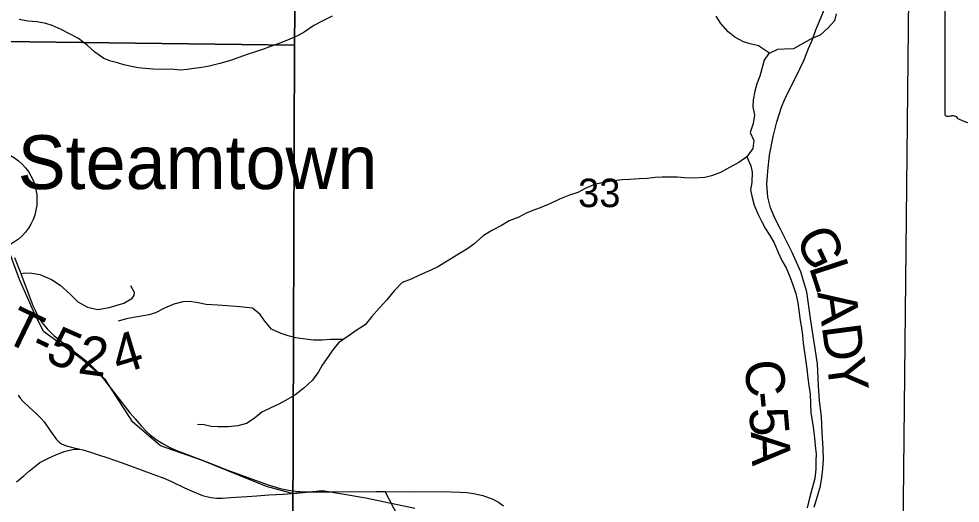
# Model space of a CAD drawing. Extents: x 0 to 191, y 0 to 55.
# Drawn here: x 146.309 to 147, y 19.985 to 20.34 of the extents above; entities that cross this region are included whole.
import ezdxf

# ---------------------------------------------------------------- set-up
doc = ezdxf.new("R2010")
doc.units = 0
for name, color, linetype in [('GM_X_Corporation', 7, 'Continuous'), ('GM_X_County_Road', 7, 'Continuous'), ('GM_X_County_Road_Text', 7, 'Continuous'), ('GM_X_Minor_River', 7, 'Continuous'), ('GM_X_Rail_Line', 7, 'Continuous'), ('GM_X_Section_Text', 7, 'Continuous'), ('GM_X_State_Route', 7, 'Continuous'), ('GM_X_State_Shield', 7, 'Continuous'), ('GM_X_Township_Road', 7, 'Continuous'), ('GM_X_Township_Road_Text', 7, 'Continuous'), ('GM_X_Unincorporated', 7, 'Continuous'), ('GM_X_Unincorporated_Text', 7, 'Continuous')]:
    doc.layers.add(name, color=color, linetype=linetype)

msp = doc.modelspace()

# ---------------------------------------------------------------- linework, layer by layer
at = {"layer": 'GM_X_Corporation'}
for points in [[(146.01219, 20.83147), (146.51512, 20.82766), (146.51296, 20.47331), (146.51156, 20.32095), (146.00519, 20.32717)], [(146.51296, 20.47331), (146.96356, 20.47185), (146.95813, 19.96302), (146.51036, 19.96547), (146.51156, 20.32095)], [(146.00519, 20.32717), (146.51156, 20.32095), (146.51036, 19.96547), (146.51, 19.81994), (146.00338, 19.8309)]]:
    msp.add_lwpolyline(points, close=True, dxfattribs=at)
at = {"layer": 'GM_X_County_Road'}
for points in [[(146.89298, 19.98162), (146.89556, 19.98971), (146.89774, 19.99734), (146.89872, 20.00336), (146.89952, 20.00967), (146.89981, 20.01678), (146.89964, 20.02452), (146.89883, 20.03651), (146.89849, 20.04792), (146.897, 20.05991), (146.89631, 20.07075), (146.89545, 20.08686), (146.8904, 20.12018), (146.88765, 20.13974), (146.88576, 20.14622), (146.88318, 20.15454), (146.87698, 20.16859), (146.86821, 20.18585), (146.86442, 20.19331), (146.8611, 20.20145), (146.85915, 20.20937), (146.85834, 20.21883), (146.85897, 20.22835), (146.86029, 20.24011), (146.86293, 20.25381), (146.86557, 20.26471), (146.86941, 20.27618), (146.87274, 20.28404), (146.87629, 20.29098), (146.88272, 20.304), (146.88536, 20.30956), (146.88894, 20.31843), (146.8918, 20.32508), (146.89435, 20.3321), (146.90056, 20.34733)], [(146.30736, 20.00013), (146.31266, 20.00473), (146.31693, 20.00842), (146.32043, 20.01129), (146.32452, 20.01435), (146.33027, 20.0174), (146.33671, 20.02028), (146.33936, 20.02134), (146.34242, 20.02245), (146.34629, 20.02359), (146.34956, 20.02411), (146.3538, 20.02433), (146.35601, 20.02366), (146.36105, 20.02226), (146.3683, 20.01988), (146.37365, 20.01807), (146.38488, 20.01415), (146.3988, 20.00916), (146.40943, 20.00524), (146.41502, 20.00316), (146.42115, 20.0005), (146.43074, 19.99581), (146.4364, 19.99329), (146.44398, 19.9903), (146.4469, 19.9895), (146.45037, 19.98878), (146.45419, 19.98835), (146.45868, 19.98833), (146.46436, 19.98875), (146.47635, 19.98951), (146.48386, 19.99008), (146.49272, 19.99062), (146.50346, 19.99107), (146.50936, 19.9916), (146.51865, 19.99291)]]:
    msp.add_lwpolyline(points, dxfattribs=at)
at = {"layer": 'GM_X_Minor_River'}
for points in [[(146.90921, 20.34397), (146.90792, 20.33884), (146.90322, 20.3335), (146.89757, 20.32815), (146.89172, 20.32603), (146.88511, 20.32238), (146.87795, 20.31817), (146.87133, 20.31794), (146.86622, 20.31772), (146.85942, 20.31464), (146.85642, 20.30988), (146.85308, 20.29809), (146.85085, 20.29238), (146.84937, 20.28706), (146.84827, 20.28079), (146.84792, 20.27566), (146.84928, 20.2696), (146.84818, 20.26333), (146.84614, 20.25667), (146.84882, 20.2508), (146.8481, 20.24491), (146.84359, 20.239), (146.84647, 20.23238), (146.84763, 20.22764), (146.8473, 20.22004), (146.84639, 20.21472), (146.84736, 20.20998), (146.8491, 20.20335), (146.85198, 20.19653), (146.85447, 20.19161), (146.85734, 20.18612), (146.86059, 20.18102), (146.86365, 20.17572), (146.86653, 20.16853), (146.86921, 20.16285), (146.87246, 20.15736), (146.87553, 20.15036), (146.87746, 20.14486), (146.87958, 20.13861), (146.88113, 20.1316), (146.88193, 20.12439), (146.88272, 20.1187), (146.8837, 20.11339), (146.88449, 20.10789), (146.88509, 20.10201), (146.88589, 20.09518), (146.88767, 20.08323), (146.88846, 20.0764), (146.88925, 20.07109), (146.89005, 20.06464), (146.89028, 20.05762), (146.89069, 20.05098), (146.89149, 20.04529), (146.89247, 20.03865), (146.89327, 20.0322), (146.89387, 20.02689), (146.89447, 20.02063), (146.89431, 20.01588), (146.89435, 20.00962), (146.89344, 20.00278), (146.89085, 19.99289), (146.88919, 19.98624), (146.88789, 19.9811)], [(146.53924, 20.34218), (146.53169, 20.33853), (146.52565, 20.33526), (146.51868, 20.33048), (146.51358, 20.32779), (146.50792, 20.32529), (146.50131, 20.32259), (146.49376, 20.31989), (146.48866, 20.31796), (146.4828, 20.31603), (146.47676, 20.3141), (146.47053, 20.31178), (146.46448, 20.30966), (146.45655, 20.30752), (146.4488, 20.30539), (146.44351, 20.3046), (146.43765, 20.30381), (146.43254, 20.30302), (146.42743, 20.30261), (146.42099, 20.30333), (146.41475, 20.3031), (146.40775, 20.30325), (146.40188, 20.30379), (146.39658, 20.30413), (146.39165, 20.30524), (146.38615, 20.30635), (146.38141, 20.30803), (146.37668, 20.30914), (146.37136, 20.3112), (146.3649, 20.31572), (146.3592, 20.32081), (146.35292, 20.32571), (146.34628, 20.32927), (146.3402, 20.33246), (146.33356, 20.33527), (146.32882, 20.33676), (146.32257, 20.33806), (146.31575, 20.33858), (146.30931, 20.33969)], [(146.8602, 20.31499), (146.8522, 20.32029), (146.84594, 20.32177), (146.8412, 20.32345), (146.83475, 20.32683), (146.8298, 20.3306), (146.82447, 20.33683), (146.82103, 20.34213)], [(146.84359, 20.239), (146.83775, 20.23479), (146.83096, 20.23115), (146.82436, 20.2275), (146.81756, 20.22499), (146.81265, 20.22382), (146.8047, 20.22321), (146.79789, 20.22336), (146.7924, 20.22389), (146.7871, 20.22405), (146.78142, 20.22402), (146.77631, 20.22361), (146.77045, 20.22301), (146.76458, 20.22278), (146.75758, 20.22217), (146.75229, 20.22195), (146.74586, 20.22115), (146.73867, 20.21997), (146.73168, 20.2186), (146.72488, 20.21552), (146.71941, 20.21264), (146.71337, 20.21071), (146.706, 20.20782), (146.6994, 20.20455), (146.69317, 20.20205), (146.68732, 20.19973), (146.68165, 20.19742), (146.67618, 20.19454), (146.669, 20.19184), (146.66354, 20.18858), (146.65693, 20.18513), (146.64996, 20.18091), (146.64318, 20.1748), (146.63809, 20.17116), (146.63074, 20.16675), (146.62489, 20.16292), (146.61678, 20.15812), (146.61112, 20.15543), (146.60376, 20.15216), (146.59715, 20.14908), (146.59055, 20.14658), (146.58453, 20.14047), (146.57926, 20.13398), (146.57381, 20.12806), (146.56817, 20.12157), (146.56329, 20.11547), (146.55744, 20.11183), (146.55085, 20.10723), (146.54369, 20.10225), (146.53955, 20.09729), (146.53636, 20.09253), (146.53186, 20.08586), (146.52905, 20.08109), (146.52473, 20.07499), (146.51833, 20.06907), (146.51174, 20.0639), (146.50476, 20.06007), (146.49986, 20.05719), (146.49401, 20.0545), (146.48759, 20.05142), (146.48175, 20.04664), (146.4761, 20.043), (146.46986, 20.04125), (146.46267, 20.04064), (146.45529, 20.0406), (146.45018, 20.04095), (146.44507, 20.04205), (146.44014, 20.04241)], [(146.54741, 20.10484), (146.53799, 20.10469), (146.53175, 20.10427), (146.52532, 20.10423), (146.51945, 20.10496), (146.51244, 20.10606), (146.50675, 20.10754), (146.50163, 20.10922), (146.49461, 20.1124), (146.48965, 20.11826), (146.48622, 20.12318), (146.4807, 20.1277), (146.4737, 20.12861), (146.46839, 20.12896), (146.46177, 20.12949), (146.45514, 20.13002), (146.44662, 20.13054), (146.44075, 20.13164), (146.43469, 20.13255), (146.42939, 20.13252), (146.42277, 20.13077), (146.41598, 20.1277), (146.40938, 20.12443), (146.40446, 20.12288), (146.39917, 20.1219), (146.39312, 20.12092), (146.38802, 20.11994), (146.38197, 20.11819)]]:
    msp.add_lwpolyline(points, dxfattribs=at)
at = {"layer": 'GM_X_Rail_Line'}
msp.add_lwpolyline([(146.59976, 19.98065), (146.56377, 19.98816), (146.53205, 19.9936), (146.51064, 19.99146), (146.49092, 19.99676), (146.44319, 20.01612), (146.41305, 20.02665), (146.39276, 20.04404), (146.37259, 20.07506), (146.35549, 20.09002), (146.32722, 20.11069), (146.31974, 20.12557), (146.30952, 20.14889), (146.30247, 20.16818)], dxfattribs=at)
at = {"layer": 'GM_X_State_Route'}
msp.add_lwpolyline([(146.30583, 20.16488), (146.31039, 20.15323), (146.31372, 20.14458), (146.31788, 20.13369), (146.31932, 20.12983), (146.32106, 20.1262), (146.3234, 20.12128), (146.32628, 20.11697), (146.32983, 20.11258), (146.33468, 20.10758), (146.34618, 20.09873), (146.35178, 20.09427), (146.35851, 20.08904), (146.36441, 20.08352), (146.36956, 20.078), (146.3906, 20.05098), (146.39445, 20.04644), (146.39884, 20.0413), (146.40255, 20.03752), (146.4058, 20.03456), (146.4105, 20.03093), (146.41549, 20.02791), (146.42003, 20.02548), (146.42563, 20.02306), (146.43138, 20.02072), (146.4475, 20.01474), (146.46175, 20.00917), (146.47716, 20.00331), (146.49207, 19.99802), (146.50084, 19.99544), (146.50707, 19.9941), (146.51234, 19.99337), (146.51865, 19.99291), (146.53025, 19.99285), (146.53738, 19.99298), (146.57179, 19.99319), (146.57796, 19.99305), (146.5981, 19.99297), (146.61978, 19.99318), (146.63322, 19.99263), (146.63793, 19.99235), (146.64278, 19.99173), (146.64978, 19.99027), (146.65706, 19.98757), (146.66121, 19.98528), (146.66489, 19.98272)], dxfattribs=at)
at = {"layer": 'GM_X_State_Shield'}
msp.add_line((146.98904, 20.37064), (146.98904, 20.27058), dxfattribs=at)
for centre, major_axis, start_param, end_param in [((146.99094, 20.27036), (0.00193, 0), 3.00124, 4.508301), ((146.99124, 20.2806), (0.0147, 0), 4.665946, 4.897461), ((146.99424, 20.26481), (0.0053, 0), 0.519207, 1.627899), ((147.06115, 20.35471), (0.1262, 0), 4.195997, 4.488961)]:
    msp.add_ellipse(centre, major_axis=major_axis, ratio=0.8, start_param=start_param, end_param=end_param, dxfattribs=at)
at = {"layer": 'GM_X_Township_Road'}
for points in [[(146.31039, 20.15323), (146.31373, 20.15368), (146.31849, 20.15342), (146.32456, 20.15258), (146.33294, 20.14877), (146.33943, 20.14467), (146.34671, 20.13811), (146.35246, 20.13247), (146.35952, 20.12857), (146.36712, 20.12676), (146.37544, 20.12818), (146.3862, 20.13154), (146.39203, 20.13484), (146.39371, 20.13695), (146.39387, 20.13923), (146.39135, 20.14414)], [(146.30843, 20.06377), (146.30994, 20.0616), (146.31189, 20.05953), (146.31682, 20.05475), (146.32213, 20.05007), (146.32551, 20.04687), (146.32769, 20.04429), (146.33225, 20.03744), (146.3366, 20.03132), (146.33863, 20.02937), (146.34087, 20.02794), (146.34393, 20.02665), (146.34776, 20.02573), (146.3538, 20.02433)], [(146.46312, 19.48885), (146.46275, 19.49287), (146.4593, 19.5257), (146.46465, 19.59999), (146.48025, 19.67493), (146.49276, 19.75784), (146.49451, 19.7608), (146.51413, 19.79389), (146.53068, 19.81376), (146.55875, 19.84111), (146.57777, 19.86138), (146.59075, 19.87762), (146.60345, 19.90564), (146.60329, 19.92787), (146.6011, 19.94267), (146.59721, 19.95632), (146.57796, 19.99305)]]:
    msp.add_lwpolyline(points, dxfattribs=at)
at = {"layer": 'GM_X_Unincorporated'}
msp.add_circle((146.28518, 20.20724), 0.0372, dxfattribs=at)

# ---------------------------------------------------------------- texts
at = {"layer": 'GM_X_County_Road_Text'}
for s, rotation, p in [('G', 294.87386, (146.87878, 20.17999)), ('L', 288.15578, (146.88897, 20.15813)), ('A', 277.69119, (146.89529, 20.13927)), ('D', 277.45985, (146.89863, 20.11453)), ('C', 275.76652, (146.84163, 20.08862)), ('Y', 277.46004, (146.90188, 20.08974)), ('-', 275.51176, (146.84397, 20.06543)), ('5', 274.72519, (146.84508, 20.05392)), ('A', 272.48513, (146.84651, 20.03678))]:
    msp.add_text(s, height=0.02841, rotation=rotation, dxfattribs=at).set_placement(p)
at = {"layer": 'GM_X_Section_Text'}
msp.add_text('33', height=0.020928, rotation=0.00001, dxfattribs=at).set_placement((146.7197, 20.20196))
at = {"layer": 'GM_X_Township_Road_Text'}
for s, rotation, p in [('T', 334.16905, (146.29673, 20.10423)), ('5', 336.32661, (146.32744, 20.08946)), ('4', 16.87162, (146.38224, 20.0788)), ('-', 334.52248, (146.31603, 20.09488)), ('2', 352.24451, (146.35173, 20.08011))]:
    msp.add_text(s, height=0.02841, rotation=rotation, dxfattribs=at).set_placement(p)
at = {"layer": 'GM_X_Unincorporated_Text'}
msp.add_text('Steamtown', height=0.039489, rotation=0.00001, dxfattribs=at).set_placement((146.30824, 20.21524))

doc.saveas('drawing.dxf')
